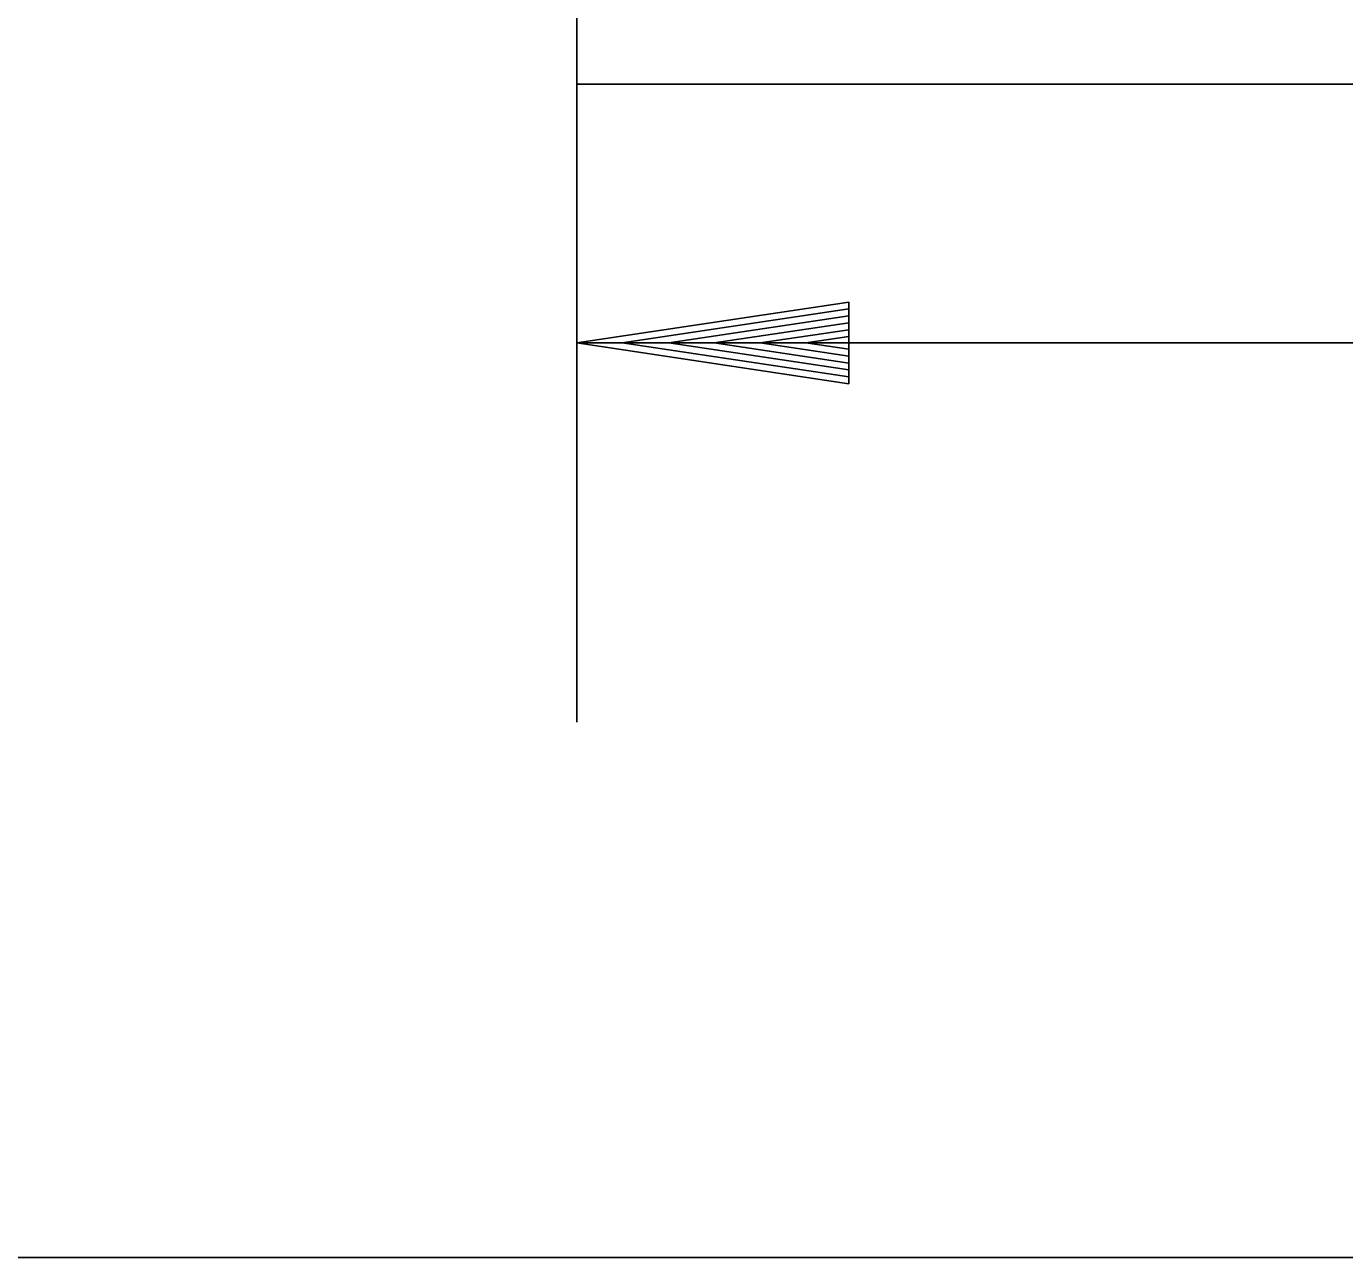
# Model space of a CAD drawing. Extents: x 1678017 to 1687792, y 404433 to 413488.
# Drawn here: x 1680445.42 to 1680463.6, y 404773.39 to 404790.37 of the extents above; entities that cross this region are included whole.
import ezdxf

# ---------------------------------------------------------------- set-up
doc = ezdxf.new("R2010")
doc.units = 0
doc.layers.add('Default', color=7, linetype='Continuous')

msp = doc.modelspace()

# ---------------------------------------------------------------- linework, layer by layer
at = {"layer": 'Default'}
for p, q in [((1680453.007, 404780.771), (1680453.007, 404790.771)), ((1680548.108, 404789.571), (1680453.007, 404789.571)), ((1680456.757, 404786.564), (1680453.007, 404786.002)), ((1680456.757, 404786.471), (1680453.633, 404786.002)), ((1680456.757, 404786.564), (1680456.757, 404785.439)), ((1680456.757, 404786.375), (1680454.278, 404786.002)), ((1680456.757, 404786.281), (1680454.902, 404786.002)), ((1680456.757, 404786.184), (1680455.538, 404786.002)), ((1680548.108, 404786.002), (1680453.007, 404786.002)), ((1680456.757, 404785.439), (1680453.007, 404786.002)), ((1680456.757, 404785.533), (1680453.633, 404786.002)), ((1680456.757, 404785.629), (1680454.278, 404786.002)), ((1680456.757, 404785.723), (1680454.902, 404786.002)), ((1680456.757, 404785.818), (1680455.538, 404786.002)), ((1680456.757, 404786.09), (1680456.164, 404786.002)), ((1680456.757, 404785.914), (1680456.164, 404786.002)), ((1680206.496, 404773.386), (1680452.34, 404773.386)), ((1680452.34, 404773.386), (1680519.973, 404773.386))]:
    msp.add_line(p, q, dxfattribs=at)

doc.saveas('drawing.dxf')
